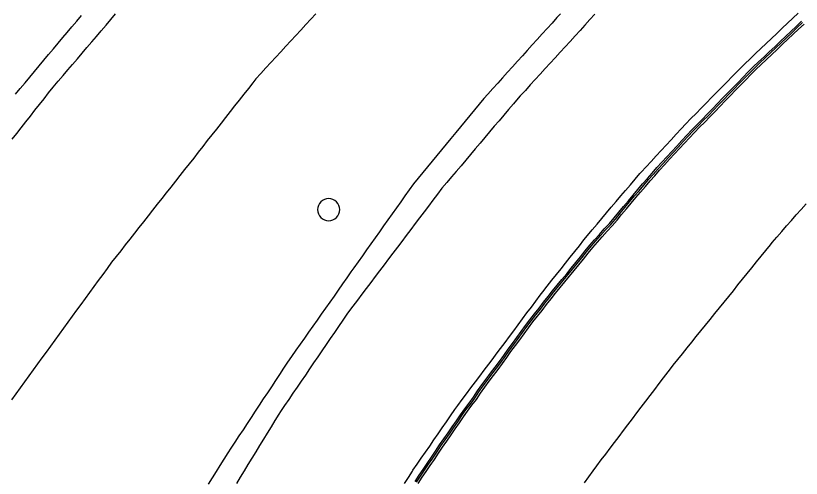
# Model space of a CAD drawing. Extents: x 1901471 to 1963503, y 756461 to 799997.
# Drawn here: x 1940434.7 to 1940541.3, y 780859.3 to 780922 of the extents above; entities that cross this region are included whole.
import ezdxf

# ---------------------------------------------------------------- set-up
doc = ezdxf.new("R2010")
doc.units = 0
for name, color, linetype in [('Default', 7, 'Continuous'), ('RD_EX_Conc', 7, 'Continuous'), ('RD_EX_H2O', 7, 'Continuous'), ('RD_EX_Misc', 7, 'Continuous'), ('RD_EX_Road', 7, 'Continuous')]:
    doc.layers.add(name, color=color, linetype=linetype)

# ---------------------------------------------------------------- blocks, each defined once
blk = doc.blocks.new('POST')
at = {"layer": 'Default'}
for start, end in [(90, 270), (270, 90)]:
    blk.add_arc((0, 0), 0.127, start, end, dxfattribs=at)

msp = doc.modelspace()

# ---------------------------------------------------------------- linework, layer by layer
at = {"layer": 'RD_EX_Conc'}
for points in [[(1940488.88, 780858.84), (1940489.41, 780859.68), (1940489.95, 780860.47), (1940490.52, 780861.29), (1940491.09, 780862.11), (1940491.63, 780862.95), (1940492.2, 780863.78), (1940492.77, 780864.6), (1940493.34, 780865.42), (1940493.91, 780866.24), (1940494.48, 780867.06), (1940495.04, 780867.89), (1940495.6, 780868.67), (1940496.2, 780869.47), (1940496.79, 780870.27), (1940497.34, 780871.11), (1940497.93, 780871.92), (1940498.52, 780872.72), (1940499.12, 780873.52), (1940499.72, 780874.32), (1940500.32, 780875.12), (1940500.91, 780875.94), (1940501.48, 780876.76), (1940502.08, 780877.56), (1940502.68, 780878.36), (1940503.27, 780879.16), (1940503.86, 780879.97), (1940504.46, 780880.77), (1940505.09, 780881.55), (1940505.7, 780882.34), (1940506.3, 780883.14), (1940506.92, 780883.92), (1940507.53, 780884.68), (1940508.15, 780885.46), (1940508.8, 780886.22), (1940509.44, 780886.99), (1940510.06, 780887.77), (1940510.7, 780888.54), (1940511.33, 780889.31), (1940511.96, 780890.1), (1940512.59, 780890.87), (1940512.59, 780890.87), (1940513.23, 780891.59), (1940513.88, 780892.35), (1940514.54, 780893.1), (1940515.25, 780893.81), (1940515.9, 780894.58), (1940516.52, 780895.36), (1940517.17, 780896.12), (1940517.81, 780896.89), (1940518.46, 780897.65), (1940519.1, 780898.41), (1940519.75, 780899.18), (1940520.39, 780899.94), (1940521.03, 780900.63), (1940521.68, 780901.4), (1940522.36, 780902.13), (1940523.04, 780902.87), (1940523.72, 780903.6), (1940524.4, 780904.33), (1940525.08, 780905.06), (1940525.76, 780905.8), (1940526.42, 780906.51), (1940527.11, 780907.22), (1940527.81, 780907.93), (1940528.51, 780908.65), (1940529.21, 780909.36), (1940529.91, 780910.08), (1940530.59, 780910.81), (1940531.29, 780911.52), (1940531.99, 780912.24), (1940532.69, 780912.95), (1940533.39, 780913.66), (1940534.09, 780914.38), (1940534.76, 780915.06), (1940535.49, 780915.75), (1940536.22, 780916.43), (1940536.94, 780917.12), (1940537.67, 780917.8), (1940538.4, 780918.49), (1940539.12, 780919.18), (1940539.85, 780919.86), (1940540.58, 780920.55), (1940541.3, 780921.24)], [(1940489.06, 780858.72), (1940489.6, 780859.57), (1940490.13, 780860.35), (1940490.7, 780861.17), (1940491.27, 780861.99), (1940491.81, 780862.83), (1940492.38, 780863.65), (1940492.95, 780864.47), (1940493.52, 780865.29), (1940494.09, 780866.12), (1940494.66, 780866.94), (1940495.22, 780867.76), (1940495.77, 780868.54), (1940496.37, 780869.34), (1940496.96, 780870.14), (1940497.52, 780870.98), (1940498.1, 780871.79), (1940498.7, 780872.59), (1940499.3, 780873.39), (1940499.9, 780874.19), (1940500.5, 780874.99), (1940501.08, 780875.8), (1940501.66, 780876.62), (1940502.25, 780877.43), (1940502.85, 780878.23), (1940503.45, 780879.03), (1940504.04, 780879.84), (1940504.64, 780880.64), (1940505.26, 780881.42), (1940505.88, 780882.21), (1940506.48, 780883.01), (1940507.1, 780883.79), (1940507.7, 780884.54), (1940508.32, 780885.32), (1940508.97, 780886.09), (1940509.61, 780886.86), (1940510.23, 780887.64), (1940510.88, 780888.4), (1940511.51, 780889.18), (1940512.13, 780889.96), (1940512.77, 780890.73), (1940512.77, 780890.73), (1940513.4, 780891.45), (1940514.05, 780892.21), (1940514.71, 780892.96), (1940515.42, 780893.67), (1940516.06, 780894.43), (1940516.69, 780895.22), (1940517.33, 780895.98), (1940517.98, 780896.74), (1940518.62, 780897.51), (1940519.27, 780898.27), (1940519.92, 780899.03), (1940520.56, 780899.8), (1940521.19, 780900.48), (1940521.84, 780901.25), (1940522.52, 780901.98), (1940523.2, 780902.72), (1940523.88, 780903.45), (1940524.56, 780904.18), (1940525.24, 780904.92), (1940525.92, 780905.65), (1940526.58, 780906.36), (1940527.27, 780907.07), (1940527.97, 780907.78), (1940528.67, 780908.49), (1940529.37, 780909.21), (1940530.06, 780909.93), (1940530.75, 780910.65), (1940531.45, 780911.37), (1940532.15, 780912.08), (1940532.85, 780912.79), (1940533.55, 780913.51), (1940534.24, 780914.23), (1940534.91, 780914.9), (1940535.64, 780915.59), (1940536.37, 780916.27), (1940537.09, 780916.96), (1940537.82, 780917.64), (1940538.55, 780918.33), (1940539.27, 780919.02), (1940540, 780919.7), (1940540.73, 780920.39), (1940541.46, 780921.08)], [(1940489.3, 780858.57), (1940489.83, 780859.42), (1940490.36, 780860.19), (1940490.93, 780861.01), (1940491.5, 780861.83), (1940492.04, 780862.67), (1940492.61, 780863.49), (1940493.18, 780864.31), (1940493.75, 780865.14), (1940494.32, 780865.96), (1940494.89, 780866.78), (1940495.46, 780867.6), (1940495.99, 780868.37), (1940496.59, 780869.17), (1940497.19, 780869.97), (1940497.74, 780870.81), (1940498.33, 780871.62), (1940498.92, 780872.42), (1940499.52, 780873.22), (1940500.12, 780874.02), (1940500.72, 780874.82), (1940501.31, 780875.64), (1940501.88, 780876.46), (1940502.48, 780877.26), (1940503.08, 780878.06), (1940503.67, 780878.86), (1940504.26, 780879.67), (1940504.86, 780880.47), (1940505.49, 780881.25), (1940506.1, 780882.04), (1940506.7, 780882.84), (1940507.32, 780883.62), (1940507.92, 780884.36), (1940508.54, 780885.15), (1940509.19, 780885.91), (1940509.83, 780886.68), (1940510.45, 780887.46), (1940511.1, 780888.23), (1940511.73, 780889), (1940512.35, 780889.79), (1940512.99, 780890.56), (1940512.99, 780890.56), (1940513.61, 780891.27), (1940514.27, 780892.03), (1940514.93, 780892.78), (1940515.63, 780893.49), (1940516.28, 780894.25), (1940516.9, 780895.04), (1940517.55, 780895.8), (1940518.19, 780896.56), (1940518.84, 780897.33), (1940519.48, 780898.09), (1940520.13, 780898.85), (1940520.78, 780899.62), (1940521.4, 780900.29), (1940522.04, 780901.06), (1940522.72, 780901.79), (1940523.4, 780902.53), (1940524.08, 780903.26), (1940524.76, 780903.99), (1940525.44, 780904.72), (1940526.12, 780905.46), (1940526.78, 780906.17), (1940527.47, 780906.87), (1940528.17, 780907.58), (1940528.87, 780908.3), (1940529.57, 780909.01), (1940530.26, 780909.73), (1940530.95, 780910.46), (1940531.65, 780911.17), (1940532.35, 780911.89), (1940533.05, 780912.6), (1940533.75, 780913.31), (1940534.44, 780914.03), (1940535.11, 780914.7), (1940535.83, 780915.38), (1940536.56, 780916.07), (1940537.29, 780916.75), (1940538.01, 780917.44), (1940538.74, 780918.13), (1940539.47, 780918.81), (1940540.19, 780919.5), (1940540.92, 780920.19), (1940541.65, 780920.87)]]:
    msp.add_lwpolyline(points, dxfattribs=at)
at = {"layer": 'RD_EX_H2O'}
for points in [[(1940475.41, 780922.26), (1940474.74, 780921.53), (1940474.06, 780920.79), (1940473.38, 780920.06), (1940472.7, 780919.32), (1940472.02, 780918.59), (1940471.34, 780917.85), (1940470.66, 780917.12), (1940469.99, 780916.38), (1940469.31, 780915.65), (1940468.63, 780914.92), (1940467.95, 780914.18), (1940467.27, 780913.45), (1940466.86, 780912.92), (1940466.24, 780912.13), (1940465.62, 780911.35), (1940465, 780910.56), (1940464.38, 780909.78), (1940463.76, 780908.99), (1940463.15, 780908.2), (1940462.53, 780907.42), (1940462.53, 780907.42), (1940461.91, 780906.63), (1940461.29, 780905.85), (1940460.67, 780905.06), (1940460.05, 780904.28), (1940459.43, 780903.49), (1940458.82, 780902.7), (1940458.2, 780901.92), (1940457.58, 780901.13), (1940456.96, 780900.35), (1940456.34, 780899.56), (1940455.72, 780898.77), (1940455.1, 780897.99), (1940454.49, 780897.2), (1940453.87, 780896.42), (1940453.25, 780895.63), (1940452.63, 780894.85), (1940452.01, 780894.06), (1940451.39, 780893.27), (1940450.77, 780892.49), (1940450.16, 780891.7), (1940449.54, 780890.92), (1940448.92, 780890.13), (1940448.3, 780889.35), (1940447.68, 780888.56), (1940447.06, 780887.7), (1940446.47, 780886.89), (1940445.88, 780886.09), (1940445.29, 780885.28), (1940444.7, 780884.47), (1940444.11, 780883.66), (1940443.52, 780882.85), (1940442.93, 780882.05), (1940442.34, 780881.24), (1940441.75, 780880.43), (1940441.17, 780879.62), (1940440.58, 780878.81), (1940439.99, 780878), (1940439.4, 780877.2), (1940438.81, 780876.39), (1940438.22, 780875.58), (1940437.63, 780874.77), (1940437.04, 780873.96), (1940436.45, 780873.16), (1940435.86, 780872.35), (1940435.27, 780871.54), (1940434.69, 780870.73), (1940434.1, 780869.92)], [(1940511.85, 780858.65), (1940512.43, 780859.46), (1940513.02, 780860.26), (1940513.53, 780860.96), (1940514.13, 780861.76), (1940514.74, 780862.55), (1940515.34, 780863.35), (1940515.95, 780864.14), (1940516.55, 780864.94), (1940517.16, 780865.73), (1940517.76, 780866.53), (1940518.36, 780867.33), (1940518.97, 780868.12), (1940519.57, 780868.92), (1940520.18, 780869.71), (1940520.78, 780870.51), (1940521.39, 780871.3), (1940521.99, 780872.1), (1940522.6, 780872.9), (1940523.2, 780873.69), (1940523.81, 780874.49), (1940523.89, 780874.6), (1940524.52, 780875.38), (1940525.15, 780876.16), (1940525.78, 780876.94), (1940526.41, 780877.71), (1940527.03, 780878.49), (1940527.66, 780879.27), (1940528.29, 780880.05), (1940528.92, 780880.82), (1940529.54, 780881.6), (1940530.17, 780882.38), (1940530.8, 780883.16), (1940531.43, 780883.94), (1940532.06, 780884.71), (1940532.68, 780885.49), (1940533.31, 780886.27), (1940533.94, 780887.05), (1940534.57, 780887.82), (1940535.2, 780888.6), (1940535.82, 780889.38), (1940536.45, 780890.16), (1940537.08, 780890.93), (1940537.32, 780891.23), (1940537.97, 780891.98), (1940538.63, 780892.73), (1940539.29, 780893.49), (1940539.95, 780894.24), (1940540.6, 780894.99), (1940541.26, 780895.74), (1940541.92, 780896.5)]]:
    msp.add_lwpolyline(points, dxfattribs=at)
at = {"layer": 'RD_EX_Road'}
for points in [[(1940434.19, 780905.24), (1940434.81, 780906.02), (1940435.42, 780906.81), (1940436.04, 780907.59), (1940436.66, 780908.38), (1940437.28, 780909.17), (1940437.89, 780909.95), (1940438.51, 780910.74), (1940439.13, 780911.53), (1940439.75, 780912.31), (1940440.44, 780913.12), (1940441.09, 780913.88), (1940441.74, 780914.64), (1940442.39, 780915.4), (1940443.04, 780916.16), (1940443.68, 780916.92), (1940444.33, 780917.68), (1940444.98, 780918.44), (1940445.63, 780919.2), (1940446.28, 780919.97), (1940446.93, 780920.73), (1940447.58, 780921.49), (1940448.23, 780922.25)], [(1940508.58, 780922.24), (1940508.12, 780921.75), (1940507.45, 780921.01), (1940506.78, 780920.27), (1940506.11, 780919.53), (1940505.44, 780918.78), (1940504.77, 780918.04), (1940504.1, 780917.3), (1940503.43, 780916.56), (1940502.76, 780915.82), (1940502.09, 780915.08), (1940501.42, 780914.33), (1940500.75, 780913.59), (1940500.08, 780912.85), (1940499.41, 780912.11), (1940498.74, 780911.37), (1940498.2, 780910.77), (1940497.56, 780910), (1940496.92, 780909.23), (1940496.29, 780908.46), (1940495.65, 780907.69), (1940495.01, 780906.92), (1940494.38, 780906.15), (1940493.74, 780905.37), (1940493.1, 780904.6), (1940492.46, 780903.83), (1940491.83, 780903.06), (1940491.19, 780902.29), (1940490.55, 780901.52), (1940489.92, 780900.75), (1940489.28, 780899.98), (1940488.65, 780899.22), (1940488.07, 780898.4), (1940487.49, 780897.59), (1940486.92, 780896.77), (1940486.34, 780895.96), (1940485.76, 780895.14), (1940485.18, 780894.32), (1940484.6, 780893.51), (1940484.03, 780892.69), (1940483.45, 780891.88), (1940482.87, 780891.06), (1940482.29, 780890.24), (1940481.71, 780889.43), (1940481.13, 780888.61), (1940480.56, 780887.8), (1940480.17, 780887.25), (1940479.59, 780886.43), (1940479.02, 780885.62), (1940478.44, 780884.8), (1940478.44, 780884.8), (1940477.87, 780883.98), (1940477.29, 780883.16), (1940476.72, 780882.34), (1940476.14, 780881.53), (1940475.56, 780880.71), (1940474.99, 780879.89), (1940474.41, 780879.07), (1940473.84, 780878.26), (1940473.26, 780877.44), (1940472.69, 780876.62), (1940472.11, 780875.8), (1940471.56, 780875.02), (1940471.01, 780874.19), (1940470.46, 780873.35), (1940469.91, 780872.52), (1940469.36, 780871.68), (1940468.82, 780870.85), (1940468.27, 780870.02), (1940467.72, 780869.18), (1940467.17, 780868.35), (1940466.62, 780867.51), (1940466.07, 780866.68), (1940465.52, 780865.84), (1940464.97, 780865.01), (1940464.42, 780864.17), (1940463.87, 780863.34), (1940463.46, 780862.71), (1940462.92, 780861.86), (1940462.39, 780861.02), (1940461.86, 780860.17), (1940461.33, 780859.32), (1940460.8, 780858.48)], [(1940487.43, 780858.54), (1940487.96, 780859.39), (1940488.5, 780860.23), (1940488.57, 780860.35), (1940489.14, 780861.18), (1940489.71, 780862), (1940490.28, 780862.82), (1940490.85, 780863.64), (1940491.42, 780864.46), (1940491.99, 780865.29), (1940492.56, 780866.11), (1940493.12, 780866.93), (1940493.69, 780867.75), (1940494.26, 780868.58), (1940494.65, 780869.13), (1940495.25, 780869.93), (1940495.85, 780870.73), (1940496.45, 780871.53), (1940497.05, 780872.33), (1940497.65, 780873.13), (1940498.25, 780873.93), (1940498.86, 780874.73), (1940499.46, 780875.52), (1940499.87, 780876.08), (1940500.47, 780876.88), (1940501.07, 780877.68), (1940501.66, 780878.48), (1940502.26, 780879.28), (1940502.86, 780880.08), (1940503.45, 780880.88), (1940504.05, 780881.69), (1940504.65, 780882.49), (1940505.24, 780883.29), (1940505.84, 780884.09), (1940506.19, 780884.55), (1940506.81, 780885.33), (1940507.43, 780886.12), (1940508.05, 780886.9), (1940508.68, 780887.68), (1940509.3, 780888.46), (1940509.92, 780889.25), (1940510.54, 780890.03), (1940511.16, 780890.81), (1940511.79, 780891.59), (1940512.27, 780892.21), (1940512.92, 780892.97), (1940513.56, 780893.73), (1940514.21, 780894.5), (1940514.86, 780895.26), (1940515.5, 780896.02), (1940516.15, 780896.79), (1940516.79, 780897.55), (1940517.44, 780898.31), (1940518.08, 780899.08), (1940518.73, 780899.84), (1940519.38, 780900.6), (1940519.53, 780900.79), (1940520.21, 780901.52), (1940520.89, 780902.25), (1940521.57, 780902.99), (1940522.25, 780903.72), (1940522.93, 780904.45), (1940523.61, 780905.19), (1940524.29, 780905.92), (1940524.97, 780906.65), (1940525.6, 780907.33), (1940526.3, 780908.04), (1940527, 780908.75), (1940527.7, 780909.47), (1940528.4, 780910.18), (1940529.1, 780910.89), (1940529.8, 780911.61), (1940530.5, 780912.32), (1940531.2, 780913.04), (1940531.9, 780913.75), (1940532.6, 780914.46), (1940533.3, 780915.18), (1940533.61, 780915.48), (1940534.33, 780916.17), (1940535.06, 780916.86), (1940535.79, 780917.54), (1940536.51, 780918.23), (1940537.24, 780918.92), (1940537.97, 780919.6), (1940538.69, 780920.29), (1940539.42, 780920.98), (1940540.15, 780921.66), (1940540.87, 780922.35)], [(1940434.64, 780911.36), (1940435.28, 780912.13), (1940435.93, 780912.9), (1940436.57, 780913.66), (1940437.21, 780914.43), (1940437.85, 780915.2), (1940438.49, 780915.96), (1940439.13, 780916.73), (1940439.78, 780917.5), (1940440.42, 780918.26), (1940441.06, 780919.03), (1940441.65, 780919.72), (1940442.3, 780920.48), (1940442.95, 780921.24), (1940443.6, 780922.01)], [(1940513.27, 780922.21), (1940512.6, 780921.47), (1940511.92, 780920.73), (1940511.25, 780919.99), (1940510.57, 780919.25), (1940509.9, 780918.52), (1940509.22, 780917.78), (1940508.55, 780917.04), (1940507.87, 780916.3), (1940507.2, 780915.56), (1940506.53, 780914.83), (1940505.85, 780914.09), (1940505.18, 780913.35), (1940504.5, 780912.61), (1940503.83, 780911.87), (1940503.15, 780911.14), (1940502.86, 780910.81), (1940502.21, 780910.05), (1940501.56, 780909.28), (1940500.92, 780908.52), (1940500.27, 780907.76), (1940499.62, 780907), (1940498.98, 780906.23), (1940498.33, 780905.47), (1940497.68, 780904.71), (1940497.04, 780903.95), (1940496.39, 780903.18), (1940495.74, 780902.42), (1940495.1, 780901.66), (1940494.45, 780900.89), (1940493.81, 780900.13), (1940493.16, 780899.37), (1940492.49, 780898.59), (1940491.89, 780897.79), (1940491.29, 780896.99), (1940490.69, 780896.19), (1940490.08, 780895.39), (1940489.48, 780894.6), (1940488.88, 780893.8), (1940488.28, 780893), (1940487.67, 780892.2), (1940487.07, 780891.4), (1940486.47, 780890.61), (1940485.86, 780889.81), (1940485.26, 780889.01), (1940484.66, 780888.21), (1940484.06, 780887.42), (1940483.45, 780886.62), (1940482.85, 780885.82), (1940482.25, 780885.02), (1940481.65, 780884.22), (1940481.04, 780883.43), (1940480.44, 780882.63), (1940479.84, 780881.83), (1940479.61, 780881.53), (1940479.05, 780880.7), (1940479.05, 780880.7), (1940478.48, 780879.87), (1940477.92, 780879.05), (1940477.36, 780878.22), (1940476.79, 780877.4), (1940476.23, 780876.57), (1940475.67, 780875.74), (1940475.1, 780874.92), (1940474.54, 780874.09), (1940473.98, 780873.26), (1940473.42, 780872.44), (1940472.85, 780871.61), (1940472.29, 780870.79), (1940471.73, 780869.96), (1940471.16, 780869.13), (1940470.6, 780868.31), (1940470.36, 780867.96), (1940469.84, 780867.1), (1940469.32, 780866.25), (1940468.8, 780865.4), (1940468.28, 780864.55), (1940467.76, 780863.69), (1940467.24, 780862.84), (1940466.71, 780861.99), (1940466.19, 780861.13), (1940465.67, 780860.28), (1940465.15, 780859.43), (1940464.63, 780858.57)]]:
    msp.add_lwpolyline(points, dxfattribs=at)

# ---------------------------------------------------------------- block references
at = {"layer": 'RD_EX_Misc', "xscale": 11.811023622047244, "yscale": 11.811023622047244}
msp.add_blockref('POST', (1940477.14, 780895.7), dxfattribs=at)

doc.saveas('drawing.dxf')
